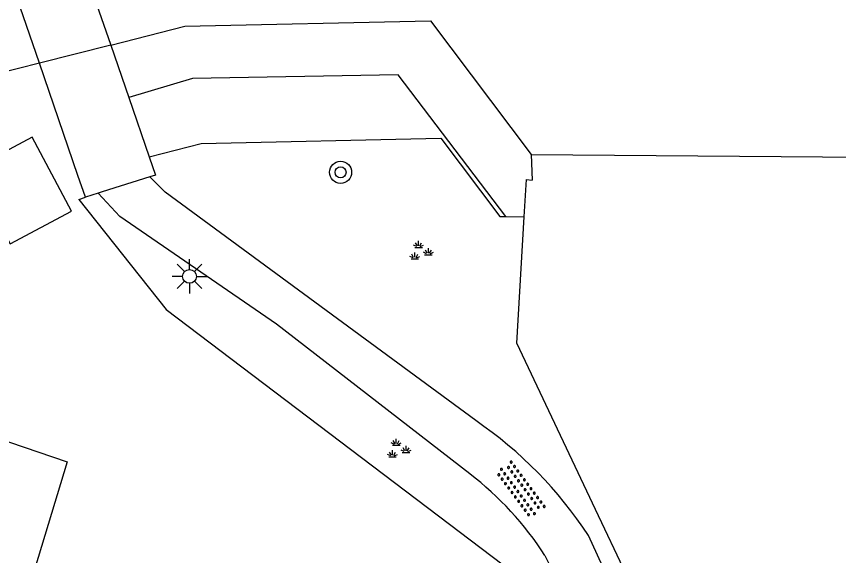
# Model space of a CAD drawing. Extents: x 126000 to 131009, y 393000 to 395500.
# Drawn here: x 130871.22 to 130900.95, y 395411.51 to 395431.02 of the extents above; entities that cross this region are included whole.
import ezdxf

# ---------------------------------------------------------------- set-up
doc = ezdxf.new("R2010")
doc.units = 0
for name, color, linetype in [('gg-afsc-erfafscheiding', 7, 'Continuous'), ('gg-afsc-muur', 7, 'Continuous'), ('gg-bbg-gedigitaliseerde bebouwing', 7, 'Continuous'), ('gg-bbg-gedigitaliseerde bijgebouw', 7, 'Continuous'), ('gg-knt-BGT kruinlijn', 7, 'Continuous'), ('gg-knt-onverhard', 7, 'Continuous'), ('gg-knt-verharding', 7, 'Continuous'), ('gg-kntw-beschoeiing', 7, 'Continuous'), ('gg-kwrk-kunstwerk niveau 01', 7, 'Continuous'), ('gt-grn-groengrens', 7, 'Continuous'), ('gt-grn-vlakafsluiter', 7, 'Continuous'), ('gt-symb-boom', 7, 'Continuous'), ('gt-symb-groenvak', 7, 'Continuous'), ('gt-symb-lichtmast', 7, 'Continuous'), ('gt-symb-overige verharding', 7, 'Continuous')]:
    doc.layers.add(name, color=color, linetype=linetype)

# ---------------------------------------------------------------- blocks, each defined once
blk = doc.blocks.new('gt0-GRVAK')
at = {"layer": 'gt-symb-groenvak'}
for p, q in [((-0.091, 0.211), (-0.156, 0.322)), ((-0.047, 0.214), (-0.047, 0.393)), ((-0.004, 0.211), (0.061, 0.322)), ((-0.11, 0.189), (-0.228, 0.24)), ((-0.182, 0.153), (0.088, 0.153)), ((0.015, 0.189), (0.133, 0.24)), ((0.262, -0.052), (0.197, 0.059)), ((0.305, -0.049), (0.305, 0.13)), ((0.349, -0.052), (0.414, 0.059)), ((-0.245, -0.228), (-0.363, -0.177)), ((-0.318, -0.264), (-0.047, -0.264)), ((-0.226, -0.206), (-0.291, -0.095)), ((-0.183, -0.203), (-0.183, -0.024)), ((-0.139, -0.206), (-0.074, -0.095)), ((-0.12, -0.228), (-0.002, -0.177)), ((0.243, -0.074), (0.125, -0.023)), ((0.17, -0.11), (0.441, -0.11)), ((0.368, -0.074), (0.486, -0.023))]:
    blk.add_line(p, q, dxfattribs=at)
blk = doc.blocks.new('gt0-BOOM')
at = {"layer": 'gt-symb-boom'}
for radius in [0.4, 0.2]:
    blk.add_circle((0, 0), radius, dxfattribs=at)
blk = doc.blocks.new('gt0-OVH')
at = {"layer": 'gt-symb-overige verharding'}
for points in [[(-0.972, 0.298), (-0.967, 0.308), (-0.965, 0.319), (-0.966, 0.33), (-0.971, 0.34), (-0.978, 0.348), (-0.988, 0.353), (-0.999, 0.355), (-1.01, 0.354), (-1.02, 0.349), (-1.028, 0.342), (-1.033, 0.332), (-1.035, 0.321), (-1.034, 0.31), (-1.029, 0.3), (-1.022, 0.292), (-1.012, 0.287), (-1.001, 0.285), (-0.99, 0.286), (-0.98, 0.291)], [(-0.772, 0.298), (-0.767, 0.308), (-0.765, 0.319), (-0.766, 0.33), (-0.771, 0.34), (-0.778, 0.348), (-0.788, 0.353), (-0.799, 0.355), (-0.81, 0.354), (-0.82, 0.349), (-0.828, 0.342), (-0.833, 0.332), (-0.835, 0.321), (-0.834, 0.31), (-0.829, 0.3), (-0.822, 0.292), (-0.812, 0.287), (-0.801, 0.285), (-0.79, 0.286), (-0.78, 0.291)], [(-0.572, 0.298), (-0.567, 0.308), (-0.565, 0.319), (-0.566, 0.33), (-0.571, 0.34), (-0.578, 0.348), (-0.588, 0.353), (-0.599, 0.355), (-0.61, 0.354), (-0.62, 0.349), (-0.628, 0.342), (-0.633, 0.332), (-0.635, 0.321), (-0.634, 0.31), (-0.629, 0.3), (-0.622, 0.292), (-0.612, 0.287), (-0.601, 0.285), (-0.59, 0.286), (-0.58, 0.291)], [(-0.372, 0.298), (-0.367, 0.308), (-0.365, 0.319), (-0.366, 0.33), (-0.371, 0.34), (-0.378, 0.348), (-0.388, 0.353), (-0.399, 0.355), (-0.41, 0.354), (-0.42, 0.349), (-0.428, 0.342), (-0.433, 0.332), (-0.435, 0.321), (-0.434, 0.31), (-0.429, 0.3), (-0.422, 0.292), (-0.412, 0.287), (-0.401, 0.285), (-0.39, 0.286), (-0.38, 0.291)], [(-0.172, 0.298), (-0.167, 0.308), (-0.165, 0.319), (-0.166, 0.33), (-0.171, 0.34), (-0.178, 0.348), (-0.188, 0.353), (-0.199, 0.355), (-0.21, 0.354), (-0.22, 0.349), (-0.228, 0.342), (-0.233, 0.332), (-0.235, 0.321), (-0.234, 0.31), (-0.229, 0.3), (-0.222, 0.292), (-0.212, 0.287), (-0.201, 0.285), (-0.19, 0.286), (-0.18, 0.291)], [(0.028, 0.298), (0.033, 0.308), (0.035, 0.319), (0.034, 0.33), (0.029, 0.34), (0.022, 0.348), (0.012, 0.353), (0.001, 0.355), (-0.01, 0.354), (-0.02, 0.349), (-0.028, 0.342), (-0.033, 0.332), (-0.035, 0.321), (-0.034, 0.31), (-0.029, 0.3), (-0.022, 0.292), (-0.012, 0.287), (-0.001, 0.285), (0.01, 0.286), (0.02, 0.291)], [(0.228, 0.298), (0.233, 0.308), (0.235, 0.319), (0.234, 0.33), (0.229, 0.34), (0.222, 0.348), (0.212, 0.353), (0.201, 0.355), (0.19, 0.354), (0.18, 0.349), (0.172, 0.342), (0.167, 0.332), (0.165, 0.321), (0.166, 0.31), (0.171, 0.3), (0.178, 0.292), (0.188, 0.287), (0.199, 0.285), (0.21, 0.286), (0.22, 0.291)], [(0.428, 0.298), (0.433, 0.308), (0.435, 0.319), (0.434, 0.33), (0.429, 0.34), (0.422, 0.348), (0.412, 0.353), (0.401, 0.355), (0.39, 0.354), (0.38, 0.349), (0.372, 0.342), (0.367, 0.332), (0.365, 0.321), (0.366, 0.31), (0.371, 0.3), (0.378, 0.292), (0.388, 0.287), (0.399, 0.285), (0.41, 0.286), (0.42, 0.291)], [(0.628, 0.298), (0.633, 0.308), (0.635, 0.319), (0.634, 0.33), (0.629, 0.34), (0.622, 0.348), (0.612, 0.353), (0.601, 0.355), (0.59, 0.354), (0.58, 0.349), (0.572, 0.342), (0.567, 0.332), (0.565, 0.321), (0.566, 0.31), (0.571, 0.3), (0.578, 0.292), (0.588, 0.287), (0.599, 0.285), (0.61, 0.286), (0.62, 0.291)], [(0.828, 0.298), (0.833, 0.308), (0.835, 0.319), (0.834, 0.33), (0.829, 0.34), (0.822, 0.348), (0.812, 0.353), (0.801, 0.355), (0.79, 0.354), (0.78, 0.349), (0.772, 0.342), (0.767, 0.332), (0.765, 0.321), (0.766, 0.31), (0.771, 0.3), (0.778, 0.292), (0.788, 0.287), (0.799, 0.285), (0.81, 0.286), (0.82, 0.291)], [(1.028, 0.298), (1.033, 0.308), (1.035, 0.319), (1.034, 0.33), (1.029, 0.34), (1.022, 0.348), (1.012, 0.353), (1.001, 0.355), (0.99, 0.354), (0.98, 0.349), (0.972, 0.342), (0.967, 0.332), (0.965, 0.321), (0.966, 0.31), (0.971, 0.3), (0.978, 0.292), (0.988, 0.287), (0.999, 0.285), (1.01, 0.286), (1.02, 0.291)], [(-0.872, 0.106), (-0.867, 0.116), (-0.865, 0.126), (-0.866, 0.137), (-0.871, 0.147), (-0.878, 0.156), (-0.888, 0.161), (-0.899, 0.163), (-0.91, 0.162), (-0.92, 0.157), (-0.928, 0.15), (-0.933, 0.14), (-0.935, 0.129), (-0.934, 0.118), (-0.929, 0.108), (-0.922, 0.1), (-0.912, 0.095), (-0.901, 0.092), (-0.89, 0.094), (-0.88, 0.098)], [(-0.672, 0.106), (-0.667, 0.116), (-0.665, 0.126), (-0.666, 0.137), (-0.671, 0.147), (-0.678, 0.156), (-0.688, 0.161), (-0.699, 0.163), (-0.71, 0.162), (-0.72, 0.157), (-0.728, 0.15), (-0.733, 0.14), (-0.735, 0.129), (-0.734, 0.118), (-0.729, 0.108), (-0.722, 0.1), (-0.712, 0.095), (-0.701, 0.092), (-0.69, 0.094), (-0.68, 0.098)], [(-0.472, 0.106), (-0.467, 0.116), (-0.465, 0.126), (-0.466, 0.137), (-0.471, 0.147), (-0.478, 0.156), (-0.488, 0.161), (-0.499, 0.163), (-0.51, 0.162), (-0.52, 0.157), (-0.528, 0.15), (-0.533, 0.14), (-0.535, 0.129), (-0.534, 0.118), (-0.529, 0.108), (-0.522, 0.1), (-0.512, 0.095), (-0.501, 0.092), (-0.49, 0.094), (-0.48, 0.098)], [(-0.272, 0.106), (-0.267, 0.116), (-0.265, 0.126), (-0.266, 0.137), (-0.271, 0.147), (-0.278, 0.156), (-0.288, 0.161), (-0.299, 0.163), (-0.31, 0.162), (-0.32, 0.157), (-0.328, 0.15), (-0.333, 0.14), (-0.335, 0.129), (-0.334, 0.118), (-0.329, 0.108), (-0.322, 0.1), (-0.312, 0.095), (-0.301, 0.092), (-0.29, 0.094), (-0.28, 0.098)], [(-0.072, 0.106), (-0.067, 0.116), (-0.065, 0.126), (-0.066, 0.137), (-0.071, 0.147), (-0.078, 0.156), (-0.088, 0.161), (-0.099, 0.163), (-0.11, 0.162), (-0.12, 0.157), (-0.128, 0.15), (-0.133, 0.14), (-0.135, 0.129), (-0.134, 0.118), (-0.129, 0.108), (-0.122, 0.1), (-0.112, 0.095), (-0.101, 0.092), (-0.09, 0.094), (-0.08, 0.098)], [(0.128, 0.106), (0.133, 0.116), (0.135, 0.126), (0.134, 0.137), (0.129, 0.147), (0.122, 0.156), (0.112, 0.161), (0.101, 0.163), (0.09, 0.162), (0.08, 0.157), (0.072, 0.15), (0.067, 0.14), (0.065, 0.129), (0.066, 0.118), (0.071, 0.108), (0.078, 0.1), (0.088, 0.095), (0.099, 0.092), (0.11, 0.094), (0.12, 0.098)], [(0.328, 0.106), (0.333, 0.116), (0.335, 0.126), (0.334, 0.137), (0.329, 0.147), (0.322, 0.156), (0.312, 0.161), (0.301, 0.163), (0.29, 0.162), (0.28, 0.157), (0.272, 0.15), (0.267, 0.14), (0.265, 0.129), (0.266, 0.118), (0.271, 0.108), (0.278, 0.1), (0.288, 0.095), (0.299, 0.092), (0.31, 0.094), (0.32, 0.098)], [(0.528, 0.106), (0.533, 0.116), (0.535, 0.126), (0.534, 0.137), (0.529, 0.147), (0.522, 0.156), (0.512, 0.161), (0.501, 0.163), (0.49, 0.162), (0.48, 0.157), (0.472, 0.15), (0.467, 0.14), (0.465, 0.129), (0.466, 0.118), (0.471, 0.108), (0.478, 0.1), (0.488, 0.095), (0.499, 0.092), (0.51, 0.094), (0.52, 0.098)], [(0.728, 0.106), (0.733, 0.116), (0.735, 0.126), (0.734, 0.137), (0.729, 0.147), (0.722, 0.156), (0.712, 0.161), (0.701, 0.163), (0.69, 0.162), (0.68, 0.157), (0.672, 0.15), (0.667, 0.14), (0.665, 0.129), (0.666, 0.118), (0.671, 0.108), (0.678, 0.1), (0.688, 0.095), (0.699, 0.092), (0.71, 0.094), (0.72, 0.098)], [(0.928, 0.106), (0.933, 0.116), (0.935, 0.126), (0.934, 0.137), (0.929, 0.147), (0.922, 0.156), (0.912, 0.161), (0.901, 0.163), (0.89, 0.162), (0.88, 0.157), (0.872, 0.15), (0.867, 0.14), (0.865, 0.129), (0.866, 0.118), (0.871, 0.108), (0.878, 0.1), (0.888, 0.095), (0.899, 0.092), (0.91, 0.094), (0.92, 0.098)], [(-0.972, -0.142), (-0.967, -0.132), (-0.965, -0.121), (-0.966, -0.11), (-0.971, -0.1), (-0.978, -0.092), (-0.988, -0.087), (-0.999, -0.085), (-1.01, -0.086), (-1.02, -0.091), (-1.028, -0.098), (-1.033, -0.108), (-1.035, -0.119), (-1.034, -0.13), (-1.029, -0.14), (-1.022, -0.148), (-1.012, -0.153), (-1.001, -0.155), (-0.99, -0.154), (-0.98, -0.149)], [(-0.872, -0.334), (-0.867, -0.324), (-0.865, -0.314), (-0.866, -0.303), (-0.871, -0.293), (-0.878, -0.284), (-0.888, -0.279), (-0.899, -0.277), (-0.91, -0.278), (-0.92, -0.283), (-0.928, -0.29), (-0.933, -0.3), (-0.935, -0.311), (-0.934, -0.322), (-0.929, -0.332), (-0.922, -0.34), (-0.912, -0.345), (-0.901, -0.348), (-0.89, -0.346), (-0.88, -0.342)], [(-0.772, -0.142), (-0.767, -0.132), (-0.765, -0.121), (-0.766, -0.11), (-0.771, -0.1), (-0.778, -0.092), (-0.788, -0.087), (-0.799, -0.085), (-0.81, -0.086), (-0.82, -0.091), (-0.828, -0.098), (-0.833, -0.108), (-0.835, -0.119), (-0.834, -0.13), (-0.829, -0.14), (-0.822, -0.148), (-0.812, -0.153), (-0.801, -0.155), (-0.79, -0.154), (-0.78, -0.149)], [(-0.672, -0.334), (-0.667, -0.324), (-0.665, -0.314), (-0.666, -0.303), (-0.671, -0.293), (-0.678, -0.284), (-0.688, -0.279), (-0.699, -0.277), (-0.71, -0.278), (-0.72, -0.283), (-0.728, -0.29), (-0.733, -0.3), (-0.735, -0.311), (-0.734, -0.322), (-0.729, -0.332), (-0.722, -0.34), (-0.712, -0.345), (-0.701, -0.348), (-0.69, -0.346), (-0.68, -0.342)], [(-0.572, -0.142), (-0.567, -0.132), (-0.565, -0.121), (-0.566, -0.11), (-0.571, -0.1), (-0.578, -0.092), (-0.588, -0.087), (-0.599, -0.085), (-0.61, -0.086), (-0.62, -0.091), (-0.628, -0.098), (-0.633, -0.108), (-0.635, -0.119), (-0.634, -0.13), (-0.629, -0.14), (-0.622, -0.148), (-0.612, -0.153), (-0.601, -0.155), (-0.59, -0.154), (-0.58, -0.149)], [(-0.472, -0.334), (-0.467, -0.324), (-0.465, -0.314), (-0.466, -0.303), (-0.471, -0.293), (-0.478, -0.284), (-0.488, -0.279), (-0.499, -0.277), (-0.51, -0.278), (-0.52, -0.283), (-0.528, -0.29), (-0.533, -0.3), (-0.535, -0.311), (-0.534, -0.322), (-0.529, -0.332), (-0.522, -0.34), (-0.512, -0.345), (-0.501, -0.348), (-0.49, -0.346), (-0.48, -0.342)], [(-0.372, -0.142), (-0.367, -0.132), (-0.365, -0.121), (-0.366, -0.11), (-0.371, -0.1), (-0.378, -0.092), (-0.388, -0.087), (-0.399, -0.085), (-0.41, -0.086), (-0.42, -0.091), (-0.428, -0.098), (-0.433, -0.108), (-0.435, -0.119), (-0.434, -0.13), (-0.429, -0.14), (-0.422, -0.148), (-0.412, -0.153), (-0.401, -0.155), (-0.39, -0.154), (-0.38, -0.149)], [(-0.272, -0.334), (-0.267, -0.324), (-0.265, -0.314), (-0.266, -0.303), (-0.271, -0.293), (-0.278, -0.284), (-0.288, -0.279), (-0.299, -0.277), (-0.31, -0.278), (-0.32, -0.283), (-0.328, -0.29), (-0.333, -0.3), (-0.335, -0.311), (-0.334, -0.322), (-0.329, -0.332), (-0.322, -0.34), (-0.312, -0.345), (-0.301, -0.348), (-0.29, -0.346), (-0.28, -0.342)], [(-0.172, -0.142), (-0.167, -0.132), (-0.165, -0.121), (-0.166, -0.11), (-0.171, -0.1), (-0.178, -0.092), (-0.188, -0.087), (-0.199, -0.085), (-0.21, -0.086), (-0.22, -0.091), (-0.228, -0.098), (-0.233, -0.108), (-0.235, -0.119), (-0.234, -0.13), (-0.229, -0.14), (-0.222, -0.148), (-0.212, -0.153), (-0.201, -0.155), (-0.19, -0.154), (-0.18, -0.149)], [(-0.072, -0.334), (-0.067, -0.324), (-0.065, -0.314), (-0.066, -0.303), (-0.071, -0.293), (-0.078, -0.284), (-0.088, -0.279), (-0.099, -0.277), (-0.11, -0.278), (-0.12, -0.283), (-0.128, -0.29), (-0.133, -0.3), (-0.135, -0.311), (-0.134, -0.322), (-0.129, -0.332), (-0.122, -0.34), (-0.112, -0.345), (-0.101, -0.348), (-0.09, -0.346), (-0.08, -0.342)], [(0.028, -0.142), (0.033, -0.132), (0.035, -0.121), (0.034, -0.11), (0.029, -0.1), (0.022, -0.092), (0.012, -0.087), (0.001, -0.085), (-0.01, -0.086), (-0.02, -0.091), (-0.028, -0.098), (-0.033, -0.108), (-0.035, -0.119), (-0.034, -0.13), (-0.029, -0.14), (-0.022, -0.148), (-0.012, -0.153), (-0.001, -0.155), (0.01, -0.154), (0.02, -0.149)], [(0.128, -0.334), (0.133, -0.324), (0.135, -0.314), (0.134, -0.303), (0.129, -0.293), (0.122, -0.284), (0.112, -0.279), (0.101, -0.277), (0.09, -0.278), (0.08, -0.283), (0.072, -0.29), (0.067, -0.3), (0.065, -0.311), (0.066, -0.322), (0.071, -0.332), (0.078, -0.34), (0.088, -0.345), (0.099, -0.348), (0.11, -0.346), (0.12, -0.342)], [(0.228, -0.142), (0.233, -0.132), (0.235, -0.121), (0.234, -0.11), (0.229, -0.1), (0.222, -0.092), (0.212, -0.087), (0.201, -0.085), (0.19, -0.086), (0.18, -0.091), (0.172, -0.098), (0.167, -0.108), (0.165, -0.119), (0.166, -0.13), (0.171, -0.14), (0.178, -0.148), (0.188, -0.153), (0.199, -0.155), (0.21, -0.154), (0.22, -0.149)], [(0.328, -0.334), (0.333, -0.324), (0.335, -0.314), (0.334, -0.303), (0.329, -0.293), (0.322, -0.284), (0.312, -0.279), (0.301, -0.277), (0.29, -0.278), (0.28, -0.283), (0.272, -0.29), (0.267, -0.3), (0.265, -0.311), (0.266, -0.322), (0.271, -0.332), (0.278, -0.34), (0.288, -0.345), (0.299, -0.348), (0.31, -0.346), (0.32, -0.342)], [(0.428, -0.142), (0.433, -0.132), (0.435, -0.121), (0.434, -0.11), (0.429, -0.1), (0.422, -0.092), (0.412, -0.087), (0.401, -0.085), (0.39, -0.086), (0.38, -0.091), (0.372, -0.098), (0.367, -0.108), (0.365, -0.119), (0.366, -0.13), (0.371, -0.14), (0.378, -0.148), (0.388, -0.153), (0.399, -0.155), (0.41, -0.154), (0.42, -0.149)], [(0.528, -0.334), (0.533, -0.324), (0.535, -0.314), (0.534, -0.303), (0.529, -0.293), (0.522, -0.284), (0.512, -0.279), (0.501, -0.277), (0.49, -0.278), (0.48, -0.283), (0.472, -0.29), (0.467, -0.3), (0.465, -0.311), (0.466, -0.322), (0.471, -0.332), (0.478, -0.34), (0.488, -0.345), (0.499, -0.348), (0.51, -0.346), (0.52, -0.342)], [(0.628, -0.142), (0.633, -0.132), (0.635, -0.121), (0.634, -0.11), (0.629, -0.1), (0.622, -0.092), (0.612, -0.087), (0.601, -0.085), (0.59, -0.086), (0.58, -0.091), (0.572, -0.098), (0.567, -0.108), (0.565, -0.119), (0.566, -0.13), (0.571, -0.14), (0.578, -0.148), (0.588, -0.153), (0.599, -0.155), (0.61, -0.154), (0.62, -0.149)], [(0.728, -0.334), (0.733, -0.324), (0.735, -0.314), (0.734, -0.303), (0.729, -0.293), (0.722, -0.284), (0.712, -0.279), (0.701, -0.277), (0.69, -0.278), (0.68, -0.283), (0.672, -0.29), (0.667, -0.3), (0.665, -0.311), (0.666, -0.322), (0.671, -0.332), (0.678, -0.34), (0.688, -0.345), (0.699, -0.348), (0.71, -0.346), (0.72, -0.342)], [(0.828, -0.142), (0.833, -0.132), (0.835, -0.121), (0.834, -0.11), (0.829, -0.1), (0.822, -0.092), (0.812, -0.087), (0.801, -0.085), (0.79, -0.086), (0.78, -0.091), (0.772, -0.098), (0.767, -0.108), (0.765, -0.119), (0.766, -0.13), (0.771, -0.14), (0.778, -0.148), (0.788, -0.153), (0.799, -0.155), (0.81, -0.154), (0.82, -0.149)], [(0.928, -0.334), (0.933, -0.324), (0.935, -0.314), (0.934, -0.303), (0.929, -0.293), (0.922, -0.284), (0.912, -0.279), (0.901, -0.277), (0.89, -0.278), (0.88, -0.283), (0.872, -0.29), (0.867, -0.3), (0.865, -0.311), (0.866, -0.322), (0.871, -0.332), (0.878, -0.34), (0.888, -0.345), (0.899, -0.348), (0.91, -0.346), (0.92, -0.342)], [(1.028, -0.142), (1.033, -0.132), (1.035, -0.121), (1.034, -0.11), (1.029, -0.1), (1.022, -0.092), (1.012, -0.087), (1.001, -0.085), (0.99, -0.086), (0.98, -0.091), (0.972, -0.098), (0.967, -0.108), (0.965, -0.119), (0.966, -0.13), (0.971, -0.14), (0.978, -0.148), (0.988, -0.153), (0.999, -0.155), (1.01, -0.154), (1.02, -0.149)]]:
    blk.add_lwpolyline(points, close=True, dxfattribs=at)
blk = doc.blocks.new('gt0-LMAST')
at = {"layer": 'gt-symb-lichtmast'}
for p, q in [((-0.005, 0.246), (-0.005, 0.621)), ((-0.182, 0.173), (-0.447, 0.438)), ((0.172, 0.173), (0.437, 0.438)), ((-0.255, -0.004), (-0.63, -0.004)), ((-0.182, -0.181), (-0.447, -0.446)), ((-0.005, -0.254), (-0.005, -0.629)), ((0.437, -0.446), (0.172, -0.181)), ((0.245, -0.004), (0.62, -0.004))]:
    blk.add_line(p, q, dxfattribs=at)
blk.add_circle((-0.005, -0.004), 0.25, dxfattribs=at)

msp = doc.modelspace()

# ---------------------------------------------------------------- linework, layer by layer
at = {"layer": 'gg-afsc-erfafscheiding'}
msp.add_lwpolyline([(130873.472, 395424.396), (130876.636, 395420.416), (130889.21, 395410.872), (130890.703, 395409.008), (130892.211, 395406.199), (130895.777, 395392.655)], dxfattribs=at)
at = {"layer": 'gg-afsc-muur'}
msp.add_line((130900.83, 395394.872), (130892.16, 395413.177), dxfattribs=at)
for points in [[(130889.578, 395423.767), (130889.657, 395425.113), (130889.868, 395425.089)], [(130892.16, 395413.177), (130889.311, 395419.192), (130889.578, 395423.767)]]:
    msp.add_lwpolyline(points, dxfattribs=at)
at = {"layer": 'gg-bbg-gedigitaliseerde bebouwing'}
msp.add_lwpolyline([(130860.009, 395415.389), (130865.884, 395417.757), (130867.77, 395413.077), (130868.87, 395416.316), (130873.054, 395414.895), (130870.627, 395406.9)], dxfattribs=at)
at = {"layer": 'gg-bbg-gedigitaliseerde bijgebouw'}
msp.add_lwpolyline([(130869.569, 395425.472), (130870.991, 395422.794), (130873.203, 395423.968), (130871.781, 395426.646), (130869.569, 395425.472)], dxfattribs=at)
at = {"layer": 'gg-knt-BGT kruinlijn'}
msp.add_line((130888.915, 395423.772), (130889.578, 395423.767), dxfattribs=at)
msp.add_lwpolyline([(130876.012, 395425.936), (130877.892, 395426.422), (130886.559, 395426.613), (130888.693, 395423.774), (130888.915, 395423.772)], dxfattribs=at)
at = {"layer": 'gg-knt-onverhard'}
for p, q in [((130895.393, 395404.671), (130891.899, 395412.231)), ((130890.326, 395411.505), (130893.256, 395405.686))]:
    msp.add_line(p, q, dxfattribs=at)
for points in [[(130887.823, 395416.391), (130876.591, 395424.654), (130876.043, 395425.213)], [(130887.608, 395414.461), (130880.62, 395419.883), (130874.953, 395423.78), (130874.176, 395424.627)]]:
    msp.add_lwpolyline(points, dxfattribs=at)
for centre, radius, start, end in [((130879.389, 395404.05), 14.947, 33.1816, 55.6497), ((130880.778, 395405.453), 11.304, 32.367, 52.8292)]:
    msp.add_arc(centre, radius, start, end, dxfattribs=at)
at = {"layer": 'gg-knt-verharding'}
msp.add_line((130873.472, 395424.396), (130873.708, 395424.48), dxfattribs=at)
at = {"layer": 'gg-kntw-beschoeiing'}
for p, q in [((130874.626, 395429.976), (130872.048, 395429.325)), ((130872.048, 395429.325), (130851.775, 395424.204))]:
    msp.add_line(p, q, dxfattribs=at)
for points in [[(130874.626, 395429.976), (130877.304, 395430.668), (130886.185, 395430.863), (130889.825, 395426.019)], [(130889.825, 395426.019), (130928.982, 395425.712), (130932.086, 395424.857), (130935.236, 395423.438)]]:
    msp.add_lwpolyline(points, dxfattribs=at)
at = {"layer": 'gg-kwrk-kunstwerk niveau 01'}
for p, q in [((130872.773, 395435.377), (130874.626, 395429.976)), ((130872.048, 395429.325), (130870.267, 395434.525)), ((130874.626, 395429.976), (130875.276, 395428.083)), ((130873.44, 395425.262), (130872.048, 395429.325)), ((130875.276, 395428.083), (130876.012, 395425.936)), ((130873.708, 395424.48), (130873.44, 395425.262)), ((130874.176, 395424.627), (130873.708, 395424.48))]:
    msp.add_line(p, q, dxfattribs=at)
for points in [[(130876.012, 395425.936), (130876.239, 395425.275), (130876.043, 395425.213)], [(130876.043, 395425.213), (130874.314, 395424.67), (130874.176, 395424.627)]]:
    msp.add_lwpolyline(points, dxfattribs=at)
at = {"layer": 'gt-grn-groengrens'}
msp.add_lwpolyline([(130888.915, 395423.772), (130885.022, 395428.905), (130877.585, 395428.767), (130875.276, 395428.083)], dxfattribs=at)
at = {"layer": 'gt-grn-vlakafsluiter'}
msp.add_line((130889.825, 395426.019), (130889.868, 395425.089), dxfattribs=at)

# ---------------------------------------------------------------- block references
at = {"layer": 'gt-symb-boom'}
msp.add_blockref('gt0-BOOM', (130882.936, 395425.377), dxfattribs=at)
at = {"layer": 'gt-symb-groenvak'}
for p in [(130885.806, 395422.504), (130884.999, 395415.342)]:
    msp.add_blockref('gt0-GRVAK', p, dxfattribs=at)
at = {"layer": 'gt-symb-lichtmast'}
msp.add_blockref('gt0-LMAST', (130877.478, 395421.614), dxfattribs=at)
at = {"layer": 'gt-symb-overige verharding', "rotation": -53.33640752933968}
msp.add_blockref('gt0-OVH', (130889.447, 395413.895), dxfattribs=at)

doc.saveas('drawing.dxf')
